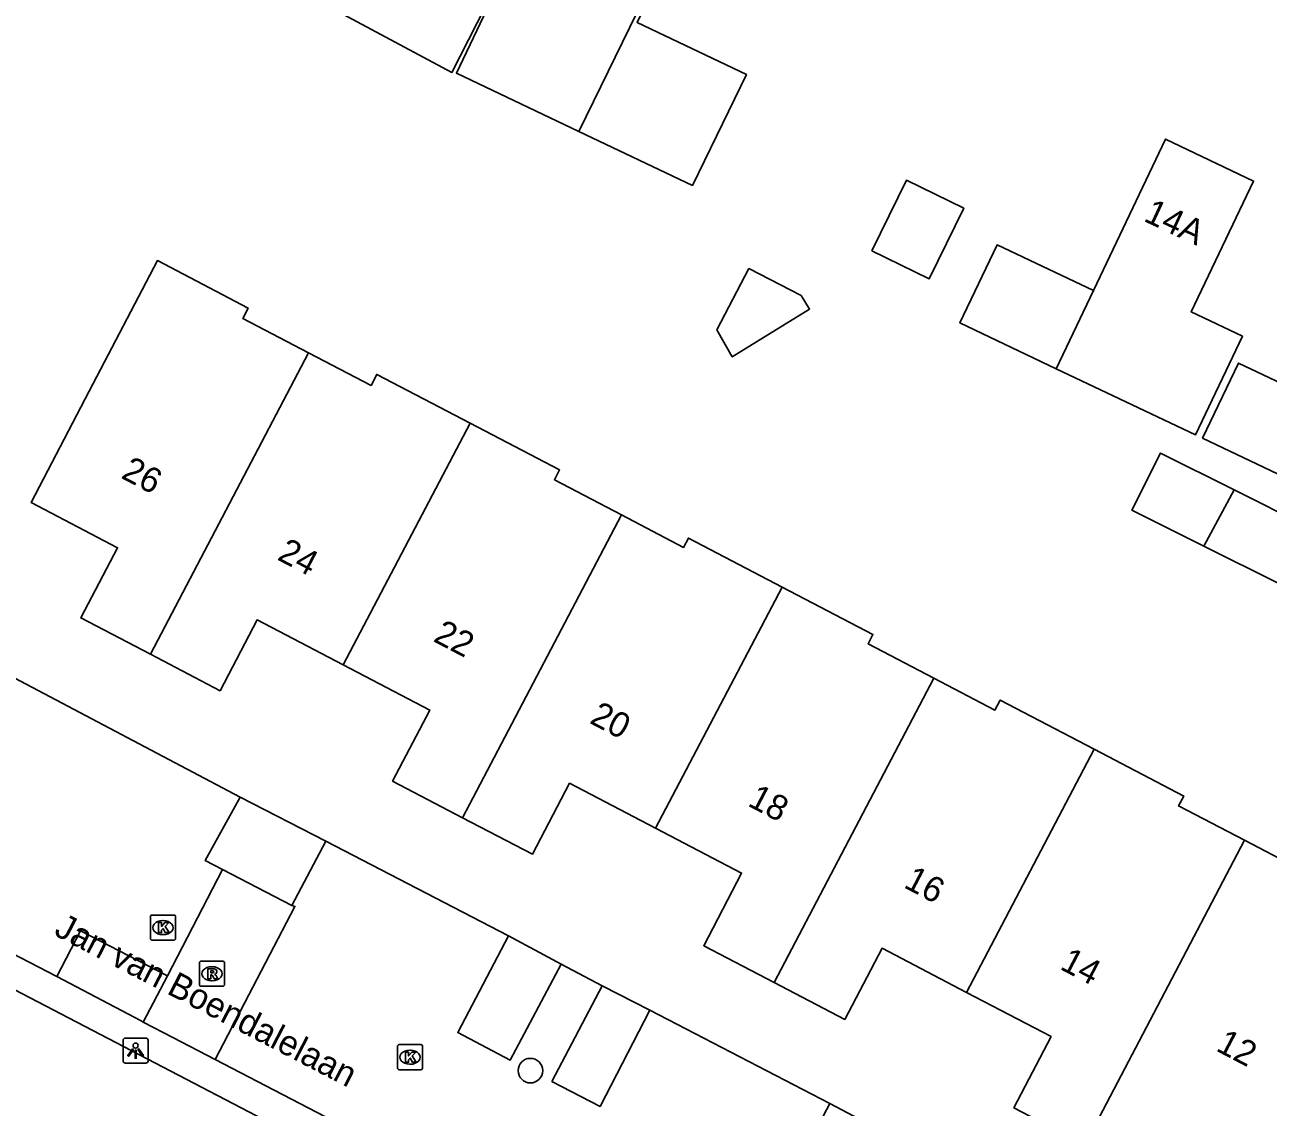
# Model space of a CAD drawing. Extents: x 160356 to 161355, y 381727 to 382845.
# Drawn here: x 160733.31 to 160782.76, y 382411.21 to 382454.27 of the extents above; entities that cross this region are included whole.
import ezdxf

# ---------------------------------------------------------------- set-up
doc = ezdxf.new("R2010")
doc.units = 0
for name, color, linetype in [('IMGEO_Boom', 7, 'Continuous'), ('IMGEO_Groenvoorziening', 7, 'Continuous'), ('IMGEO_Kolk', 7, 'Continuous'), ('IMGEO_Lichtpunt', 7, 'Continuous'), ('IMGEO_Openbare_ruimte_label', 7, 'Continuous'), ('IMGEO_Pand', 7, 'Continuous'), ('IMGEO_Pand_nummerreeks', 7, 'Continuous'), ('IMGEO_Parkeervlak_open', 7, 'Continuous'), ('IMGEO_Rioolput', 7, 'Continuous'), ('IMGEO_Voetpad_open', 7, 'Continuous'), ('IMGEO_Woonerf_open', 7, 'Continuous')]:
    doc.layers.add(name, color=color, linetype=linetype)

msp = doc.modelspace()

# ---------------------------------------------------------------- linework, layer by layer
at = {"layer": 'IMGEO_Boom'}
msp.add_circle((160753.42, 382412.667), 0.489, dxfattribs=at)
at = {"layer": 'IMGEO_Groenvoorziening'}
msp.add_lwpolyline([(160741.875, 382423.552), (160745.289, 382421.796)], dxfattribs=at)
at = {"layer": 'IMGEO_Kolk'}
for p, q in [((160738.305, 382417.93), (160738.305, 382418.782)), ((160738.38, 382418.856), (160739.232, 382418.856)), ((160739.306, 382418.782), (160739.306, 382417.93)), ((160738.793, 382418.636), (160738.818, 382418.636)), ((160739.232, 382417.856), (160738.38, 382417.856)), ((160738.816, 382418.076), (160738.791, 382418.076)), ((160748.131, 382412.775), (160748.131, 382413.627)), ((160748.206, 382413.701), (160749.058, 382413.701)), ((160748.619, 382413.481), (160748.644, 382413.481)), ((160749.132, 382413.627), (160749.132, 382412.775)), ((160748.642, 382412.921), (160748.617, 382412.921)), ((160749.058, 382412.701), (160748.206, 382412.701))]:
    msp.add_line(p, q, dxfattribs=at)
for points in [[(160738.305, 382417.93), (160738.305, 382418.782)], [(160738.38, 382418.856), (160739.232, 382418.856)], [(160739.306, 382418.782), (160739.306, 382417.93)], [(160738.626, 382418.556), (160738.749, 382418.556), (160738.749, 382418.405), (160738.879, 382418.556), (160739.043, 382418.556), (160738.897, 382418.405), (160739.05, 382418.156), (160738.898, 382418.156), (160738.813, 382418.32), (160738.749, 382418.253), (160738.749, 382418.156), (160738.626, 382418.156), (160738.626, 382418.556)], [(160739.232, 382417.856), (160738.38, 382417.856)], [(160748.131, 382412.775), (160748.131, 382413.627)], [(160748.206, 382413.701), (160749.058, 382413.701)], [(160748.452, 382413.401), (160748.575, 382413.401), (160748.575, 382413.25), (160748.705, 382413.401), (160748.869, 382413.401), (160748.723, 382413.25), (160748.876, 382413.001), (160748.724, 382413.001), (160748.639, 382413.165), (160748.575, 382413.098), (160748.575, 382413.001), (160748.452, 382413.001), (160748.452, 382413.401)], [(160749.132, 382413.627), (160749.132, 382412.775)], [(160749.058, 382412.701), (160748.206, 382412.701)]]:
    msp.add_lwpolyline(points, dxfattribs=at)
for centre, start, end in [((160738.382, 382418.78), 91.552, 178.448), ((160738.382, 382418.78), 91.552, 178.448), ((160739.23, 382418.78), 1.552, 88.448), ((160739.23, 382418.78), 1.552, 88.448), ((160738.382, 382417.932), 181.552, 268.448), ((160738.382, 382417.932), 181.552, 268.448), ((160739.23, 382417.932), 271.552, 358.448), ((160739.23, 382417.932), 271.552, 358.448), ((160748.208, 382413.625), 91.552, 178.448), ((160748.208, 382413.625), 91.552, 178.448), ((160749.056, 382413.625), 1.552, 88.448), ((160749.056, 382413.625), 1.552, 88.448), ((160748.208, 382412.777), 181.552, 268.448), ((160748.208, 382412.777), 181.552, 268.448), ((160749.056, 382412.777), 271.552, 358.448), ((160749.056, 382412.777), 271.552, 358.448)]:
    msp.add_arc(centre, 0.0765, start, end, dxfattribs=at)
for centre, major_axis, ratio, start_param, end_param in [((160738.792, 382418.356), (-0.387, 0.002), 0.722429, 4.712389, 7.853982), ((160738.817, 382418.356), (-0.39, 0.002), 0.717154, 1.570796, 4.712389), ((160748.618, 382413.201), (-0.387, 0.002), 0.722429, 4.712389, 7.853982), ((160748.643, 382413.201), (-0.39, 0.002), 0.717154, 1.570796, 4.712389)]:
    msp.add_ellipse(centre, major_axis=major_axis, ratio=ratio, start_param=start_param, end_param=end_param, dxfattribs=at)
at = {"layer": 'IMGEO_Lichtpunt'}
for p, q in [((160737.218, 382413.865), (160737.218, 382413.058)), ((160737.218, 382413.865), (160737.218, 382413.058)), ((160738.12, 382413.96), (160737.312, 382413.96)), ((160738.12, 382413.96), (160737.312, 382413.96)), ((160738.214, 382413.058), (160738.214, 382413.865)), ((160738.214, 382413.058), (160738.214, 382413.865)), ((160737.312, 382412.964), (160738.12, 382412.964)), ((160737.312, 382412.964), (160738.12, 382412.964))]:
    msp.add_line(p, q, dxfattribs=at)
for points in [[(160737.592, 382413.529), (160737.631, 382413.501), (160737.443, 382413.239), (160737.405, 382413.266), (160737.592, 382413.529)], [(160737.694, 382413.481), (160737.741, 382413.481), (160737.741, 382413.159), (160737.694, 382413.159), (160737.694, 382413.481)], [(160737.804, 382413.501), (160737.842, 382413.528), (160738.029, 382413.266), (160737.99, 382413.238), (160737.804, 382413.501)]]:
    msp.add_lwpolyline(points, dxfattribs=at)
msp.add_circle((160737.717, 382413.663), 0.0994, dxfattribs=at)
for centre, start, end in [((160737.312, 382413.865), 90, 180), ((160737.312, 382413.865), 90, 180), ((160738.12, 382413.865), 0, 90), ((160738.12, 382413.865), 0, 90), ((160737.312, 382413.058), 180, 270), ((160737.312, 382413.058), 180, 270), ((160738.12, 382413.058), 270, 0), ((160738.12, 382413.058), 270, 360)]:
    msp.add_arc(centre, 0.0946, start, end, dxfattribs=at)
at = {"layer": 'IMGEO_Pand'}
for points in [[(160760.825, 382472.981), (160759.775, 382470.935), (160755.64, 382462.853), (160753.023, 382464.255), (160750.945, 382460.379), (160753.641, 382458.935), (160750.295, 382452.378), (160743.332, 382456.11), (160751.695, 382471.893), (160755.732, 382469.929), (160756.903, 382472.336), (160760.845, 382480.439), (160759.252, 382481.27), (160760.547, 382483.923), (160762.739, 382488.416)], [(160755.348, 382450.029), (160750.475, 382452.351), (160753.04, 382457.734), (160757.962, 382455.388)], [(160757.962, 382455.388), (160758.122, 382455.312), (160757.669, 382454.362), (160762.014, 382452.291), (160759.861, 382447.879), (160755.348, 382450.029)], [(160757.962, 382455.388), (160755.348, 382450.029)], [(160775.812, 382443.698), (160778.677, 382449.722), (160782.182, 382448.055), (160779.707, 382442.85), (160781.739, 382441.884), (160779.872, 382437.958), (160774.335, 382440.591)], [(160767.006, 382445.279), (160769.284, 382444.167), (160770.653, 382446.974), (160768.376, 382448.085), (160767.006, 382445.279)], [(160774.335, 382440.591), (160770.505, 382442.409), (160771.98, 382445.517), (160775.812, 382443.698)], [(160738.305, 382429.229), (160735.537, 382430.675), (160736.999, 382433.471), (160733.557, 382435.27), (160735.873, 382439.702), (160738.583, 382444.889), (160742.192, 382443.003), (160741.976, 382442.591), (160744.597, 382441.222)], [(160762.111, 382444.577), (160760.839, 382442.143), (160761.449, 382441.065), (160764.527, 382442.962), (160764.189, 382443.508), (160762.111, 382444.577)], [(160774.335, 382440.591), (160775.812, 382443.698)], [(160738.305, 382429.229), (160744.597, 382441.222)], [(160744.597, 382441.222), (160747.082, 382439.923), (160747.311, 382440.361), (160751.024, 382438.42)], [(160785.034, 382435.513), (160780.154, 382437.829), (160781.589, 382440.817), (160786.492, 382438.49)], [(160751.024, 382438.42), (160745.979, 382428.804)], [(160751.024, 382438.42), (160754.58, 382436.561), (160754.376, 382436.17), (160757.04, 382434.777)], [(160780.2, 382433.53), (160777.344, 382434.958), (160778.483, 382437.236), (160781.409, 382435.773)], [(160781.409, 382435.773), (160784.321, 382434.317), (160783.182, 382432.04), (160780.2, 382433.53)], [(160781.409, 382435.773), (160780.2, 382433.53)], [(160750.719, 382422.729), (160757.04, 382434.777)], [(160757.04, 382434.777), (160759.514, 382433.484), (160759.706, 382433.851), (160763.432, 382431.904)], [(160763.432, 382431.904), (160758.4, 382422.312)], [(160763.432, 382431.904), (160767.042, 382430.017), (160766.848, 382429.647), (160769.471, 382428.276)], [(160745.979, 382428.804), (160742.547, 382430.598), (160741.075, 382427.781), (160738.305, 382429.229)], [(160750.719, 382422.729), (160747.937, 382424.183), (160749.414, 382427.009), (160745.979, 382428.804)], [(160763.12, 382416.172), (160769.471, 382428.276)], [(160769.471, 382428.276), (160771.899, 382427.007), (160772.108, 382427.407), (160775.846, 382425.453)], [(160770.77, 382415.779), (160775.846, 382425.453)], [(160775.846, 382425.453), (160779.409, 382423.591), (160779.204, 382423.199), (160781.827, 382421.829)], [(160758.4, 382422.312), (160754.98, 382424.099), (160753.503, 382421.274), (160750.719, 382422.729)], [(160763.12, 382416.172), (160760.315, 382417.638), (160761.822, 382420.523), (160758.4, 382422.312)], [(160775.471, 382409.714), (160781.827, 382421.829)], [(160781.827, 382421.829), (160784.304, 382420.535), (160784.477, 382420.866), (160788.255, 382418.892)], [(160770.77, 382415.779), (160767.405, 382417.538), (160765.925, 382414.706), (160763.12, 382416.172)], [(160775.471, 382409.714), (160772.652, 382411.187), (160774.133, 382414.021), (160770.77, 382415.779)]]:
    msp.add_lwpolyline(points, dxfattribs=at)
at = {"layer": 'IMGEO_Parkeervlak_open'}
for points in [[(160738.981, 382416.436), (160735.527, 382418.224), (160734.587, 382416.413)], [(160752.547, 382418.032), (160750.53, 382414.18), (160752.613, 382413.084), (160754.638, 382416.907)], [(160752.547, 382418.032), (160754.638, 382416.907)], [(160738.024, 382414.59), (160738.981, 382416.436)], [(160756.272, 382416.046), (160754.279, 382412.238), (160756.194, 382411.243), (160758.175, 382415.068)], [(160756.272, 382416.046), (160758.175, 382415.068)], [(160765.328, 382411.355), (160763.317, 382407.527), (160765.117, 382406.543), (160767.21, 382410.365)], [(160765.328, 382411.355), (160767.21, 382410.365)]]:
    msp.add_lwpolyline(points, dxfattribs=at)
at = {"layer": 'IMGEO_Rioolput'}
for p, q in [((160740.253, 382416.095), (160740.253, 382416.947)), ((160740.328, 382417.021), (160741.18, 382417.021)), ((160740.741, 382416.801), (160740.766, 382416.801)), ((160741.254, 382416.947), (160741.254, 382416.095)), ((160741.18, 382416.021), (160740.328, 382416.021)), ((160740.764, 382416.241), (160740.739, 382416.241))]:
    msp.add_line(p, q, dxfattribs=at)
for points in [[(160740.253, 382416.095), (160740.253, 382416.947)], [(160740.328, 382417.021), (160741.18, 382417.021)], [(160741.254, 382416.947), (160741.254, 382416.095)], [(160740.842, 382416.719), (160740.59, 382416.721), (160740.59, 382416.321)], [(160740.59, 382416.321), (160740.714, 382416.321), (160740.714, 382416.483), (160740.725, 382416.483)], [(160740.768, 382416.64), (160740.714, 382416.64), (160740.714, 382416.559)], [(160740.714, 382416.559), (160740.766, 382416.559)], [(160740.772, 382416.454), (160740.843, 382416.321), (160740.983, 382416.321), (160740.918, 382416.447)], [(160741.18, 382416.021), (160740.328, 382416.021)]]:
    msp.add_lwpolyline(points, dxfattribs=at)
for centre, radius, start, end in [((160740.33, 382416.945), 0.0765, 91.552, 178.448), ((160740.33, 382416.945), 0.0765, 91.552, 178.448), ((160741.178, 382416.945), 0.0765, 1.552, 88.448), ((160741.178, 382416.945), 0.0765, 1.552, 88.448), ((160740.724, 382416.43), 0.0533, 26.0293, 88.6989), ((160740.75, 382416.748), 0.19, 274.7715, 282.9687), ((160740.774, 382416.544), 0.0964, 77.0061, 93.1865), ((160740.788, 382416.601), 0.0378, 276.6634, 79.6772), ((160740.841, 382416.609), 0.109, 350.3612, 89.416), ((160740.839, 382416.609), 0.112, 277.5842, 350.9817), ((160740.823, 382416.394), 0.108, 29.5134, 73.7905), ((160740.33, 382416.097), 0.0765, 181.552, 268.448), ((160740.33, 382416.097), 0.0765, 181.552, 268.448), ((160741.178, 382416.097), 0.0765, 271.552, 358.448), ((160741.178, 382416.097), 0.0765, 271.552, 358.448)]:
    msp.add_arc(centre, radius, start, end, dxfattribs=at)
for centre, major_axis, ratio, start_param, end_param in [((160740.74, 382416.521), (-0.387, 0.002), 0.722429, 4.712389, 7.853982), ((160740.765, 382416.521), (-0.39, 0.002), 0.717154, 1.570796, 4.712389)]:
    msp.add_ellipse(centre, major_axis=major_axis, ratio=ratio, start_param=start_param, end_param=end_param, dxfattribs=at)
at = {"layer": 'IMGEO_Voetpad_open'}
for points in [[(160678.05, 382431.824), (160684.752, 382440.931), (160689.692, 382438.362), (160708.642, 382428.527), (160773.298, 382394.819), (160782.234, 382390.225)], [(160729.127, 382419.233), (160734.587, 382416.413)], [(160734.587, 382416.413), (160737.936, 382414.651), (160738.024, 382414.59)], [(160738.024, 382414.59), (160739.195, 382413.984), (160740.882, 382413.11)], [(160740.882, 382413.11), (160759.042, 382403.665), (160765.508, 382400.26), (160771.593, 382397.084)]]:
    msp.add_lwpolyline(points, dxfattribs=at)
at = {"layer": 'IMGEO_Woonerf_open'}
for points in [[(160731.474, 382429.033), (160741.875, 382423.552)], [(160741.176, 382420.67), (160740.483, 382421.031), (160741.875, 382423.552)], [(160745.289, 382421.796), (160743.928, 382419.236)], [(160745.289, 382421.796), (160752.547, 382418.032)], [(160738.981, 382416.436), (160741.176, 382420.67)], [(160743.928, 382419.236), (160741.176, 382420.67)], [(160743.928, 382419.236), (160744.054, 382419.2), (160740.882, 382413.11)], [(160754.638, 382416.907), (160756.272, 382416.046)], [(160758.175, 382415.068), (160765.328, 382411.355)]]:
    msp.add_lwpolyline(points, dxfattribs=at)

# ---------------------------------------------------------------- texts
at = {"layer": 'IMGEO_Openbare_ruimte_label'}
msp.add_text('Jan van Boendalelaan', height=1, rotation=332.5642, dxfattribs=at).set_placement((160734.429, 382418.081))
at = {"layer": 'IMGEO_Pand_nummerreeks'}
for s, rotation, p in [('14A', 335.06, (160777.769, 382446.482)), ('26', 332.3828, (160737.098, 382436.261)), ('24', 332.3828, (160743.308, 382433.013)), ('22', 332.3828, (160749.514, 382429.766)), ('20', 332.3828, (160755.73, 382426.514)), ('18', 332.3828, (160762.019, 382423.224)), ('16', 332.3828, (160768.227, 382419.976)), ('14', 332.3828, (160774.436, 382416.728)), ('12', 332.3834, (160780.643, 382413.481))]:
    msp.add_text(s, height=1, rotation=rotation, dxfattribs=at).set_placement(p)

doc.saveas('drawing.dxf')
